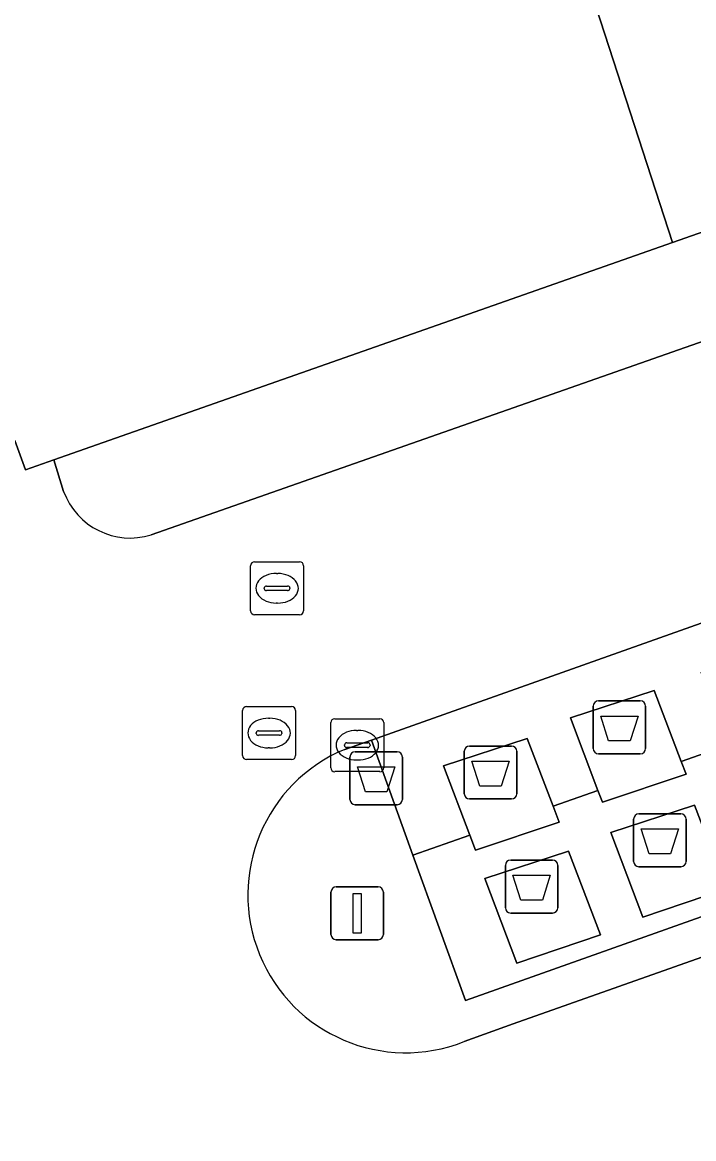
# Model space of a CAD drawing. Extents: x 157692 to 159674, y 381452 to 383291.
# Drawn here: x 159406.69 to 159419.36, y 382880.85 to 382901.93 of the extents above; entities that cross this region are included whole.
import ezdxf

# ---------------------------------------------------------------- set-up
doc = ezdxf.new("R2010")
doc.units = 0
for name, color, linetype in [('IMGEO_Afval_apart_plaats', 7, 'Continuous'), ('IMGEO_Afvalbak', 7, 'Continuous'), ('IMGEO_Groenvoorziening', 7, 'Continuous'), ('IMGEO_Kolk', 7, 'Continuous'), ('IMGEO_Lichtmast', 7, 'Continuous'), ('IMGEO_Pand', 7, 'Continuous'), ('IMGEO_Rijbaan_lokaal_gesloten', 7, 'Continuous'), ('IMGEO_Rioolput', 7, 'Continuous'), ('IMGEO_Voetpad_gesloten', 7, 'Continuous'), ('IMGEO_Voetpad_open', 7, 'Continuous')]:
    doc.layers.add(name, color=color, linetype=linetype)

msp = doc.modelspace()

# ---------------------------------------------------------------- linework, layer by layer
at = {"layer": 'IMGEO_Afval_apart_plaats'}
for p, q in [((159417.565, 382889.117), (159418.355, 382889.117)), ((159418.355, 382889.117), (159417.565, 382889.117)), ((159417.465, 382888.217), (159417.465, 382889.017)), ((159417.465, 382889.017), (159417.465, 382888.217)), ((159418.455, 382889.017), (159418.455, 382888.217)), ((159418.455, 382888.217), (159418.455, 382889.017)), ((159415.132, 382888.264), (159415.922, 382888.264)), ((159415.922, 382888.264), (159415.132, 382888.264)), ((159415.032, 382887.364), (159415.032, 382888.164)), ((159415.032, 382888.164), (159415.032, 382887.364)), ((159416.022, 382888.164), (159416.022, 382887.364)), ((159416.022, 382887.364), (159416.022, 382888.164)), ((159418.355, 382888.117), (159417.565, 382888.117)), ((159417.565, 382888.117), (159418.355, 382888.117)), ((159415.922, 382887.264), (159415.132, 382887.264)), ((159415.132, 382887.264), (159415.922, 382887.264)), ((159418.329, 382886.984), (159419.119, 382886.984)), ((159419.119, 382886.984), (159418.329, 382886.984)), ((159418.229, 382886.084), (159418.229, 382886.884)), ((159418.229, 382886.884), (159418.229, 382886.084)), ((159419.219, 382886.884), (159419.219, 382886.084)), ((159419.219, 382886.084), (159419.219, 382886.884)), ((159415.907, 382886.11), (159416.697, 382886.11)), ((159416.697, 382886.11), (159415.907, 382886.11)), ((159415.807, 382885.21), (159415.807, 382886.01)), ((159415.807, 382886.01), (159415.807, 382885.21)), ((159416.797, 382886.01), (159416.797, 382885.21)), ((159416.797, 382885.21), (159416.797, 382886.01)), ((159419.119, 382885.984), (159418.329, 382885.984)), ((159418.329, 382885.984), (159419.119, 382885.984)), ((159416.697, 382885.11), (159415.907, 382885.11)), ((159415.907, 382885.11), (159416.697, 382885.11))]:
    msp.add_line(p, q, dxfattribs=at)
for points in [[(159417.608, 382888.831), (159418.312, 382888.831), (159418.163, 382888.361), (159417.757, 382888.361), (159417.608, 382888.831)], [(159415.175, 382887.978), (159415.879, 382887.978), (159415.73, 382887.508), (159415.324, 382887.508), (159415.175, 382887.978)], [(159418.372, 382886.698), (159419.076, 382886.698), (159418.927, 382886.228), (159418.521, 382886.228), (159418.372, 382886.698)], [(159415.95, 382885.824), (159416.654, 382885.824), (159416.505, 382885.354), (159416.099, 382885.354), (159415.95, 382885.824)]]:
    msp.add_lwpolyline(points, dxfattribs=at)
for centre, start, end in [((159417.565, 382889.017), 90, 180), ((159417.565, 382889.017), 90, 180), ((159418.355, 382889.017), 0, 90), ((159418.355, 382889.017), 360, 90), ((159415.132, 382888.164), 90, 180), ((159415.132, 382888.164), 90, 180), ((159415.922, 382888.164), 0, 90), ((159415.922, 382888.164), 360, 90), ((159417.565, 382888.217), 180, 270), ((159417.565, 382888.217), 180, 270), ((159418.355, 382888.217), 270, 0), ((159418.355, 382888.217), 270, 0), ((159415.132, 382887.364), 180, 270), ((159415.132, 382887.364), 180, 270), ((159415.922, 382887.364), 270, 0), ((159415.922, 382887.364), 270, 0), ((159418.329, 382886.884), 90, 180), ((159418.329, 382886.884), 90, 180), ((159419.119, 382886.884), 0, 90), ((159419.119, 382886.884), 360, 90), ((159415.907, 382886.01), 90, 180), ((159415.907, 382886.01), 90, 180), ((159416.697, 382886.01), 0, 90), ((159416.697, 382886.01), 360, 90), ((159418.329, 382886.084), 180, 270), ((159418.329, 382886.084), 180, 270), ((159419.119, 382886.084), 270, 0), ((159419.119, 382886.084), 270, 0), ((159415.907, 382885.21), 180, 270), ((159415.907, 382885.21), 180, 270), ((159416.697, 382885.21), 270, 0), ((159416.697, 382885.21), 270, 0)]:
    msp.add_arc(centre, 0.1, start, end, dxfattribs=at)
at = {"layer": 'IMGEO_Afvalbak'}
for p, q in [((159412.872, 382887.256), (159412.872, 382888.056)), ((159412.872, 382888.056), (159412.872, 382887.256)), ((159412.972, 382888.156), (159413.762, 382888.156)), ((159413.762, 382888.156), (159412.972, 382888.156)), ((159413.862, 382888.056), (159413.862, 382887.256)), ((159413.862, 382887.256), (159413.862, 382888.056)), ((159413.762, 382887.156), (159412.972, 382887.156)), ((159412.972, 382887.156), (159413.762, 382887.156))]:
    msp.add_line(p, q, dxfattribs=at)
msp.add_lwpolyline([(159413.015, 382887.87), (159413.719, 382887.87), (159413.57, 382887.4), (159413.164, 382887.4), (159413.015, 382887.87)], dxfattribs=at)
for centre, start, end in [((159412.972, 382888.056), 90, 180), ((159412.972, 382888.056), 90, 180), ((159413.762, 382888.056), 0, 90), ((159413.762, 382888.056), 360, 90), ((159412.972, 382887.256), 180, 270), ((159412.972, 382887.256), 180, 270), ((159413.762, 382887.256), 270, 0), ((159413.762, 382887.256), 270, 0)]:
    msp.add_arc(centre, 0.1, start, end, dxfattribs=at)
at = {"layer": 'IMGEO_Groenvoorziening'}
for points in [[(159427.105, 382893.28), (159426.861, 382893.198), (159426.794, 382893.174), (159427.527, 382890.907), (159428.404, 382888.196), (159415.054, 382883.457), (159414.062, 382886.204)], [(159414.062, 382886.204), (159413.278, 382888.375), (159413.011, 382888.28), (159412.774, 382888.201)], [(159415.026, 382882.681), (159415.954, 382883.016), (159429.187, 382887.694)]]:
    msp.add_lwpolyline(points, dxfattribs=at)
msp.add_arc((159413.926, 382885.452), 2.981, 112.7287, 291.6593, dxfattribs=at)
at = {"layer": 'IMGEO_Kolk'}
for p, q in [((159412.51, 382887.854), (159412.51, 382888.706)), ((159412.585, 382888.78), (159413.437, 382888.78)), ((159413.511, 382888.706), (159413.511, 382887.854)), ((159412.998, 382888.56), (159413.023, 382888.56)), ((159412.769, 382888.274), (159412.769, 382888.286)), ((159413.207, 382888.237), (159412.809, 382888.237)), ((159412.812, 382888.323), (159413.21, 382888.323)), ((159413.253, 382888.286), (159413.253, 382888.274)), ((159413.021, 382888), (159412.996, 382888)), ((159413.437, 382887.78), (159412.585, 382887.78))]:
    msp.add_line(p, q, dxfattribs=at)
for points in [[(159412.51, 382887.854), (159412.51, 382888.706)], [(159412.585, 382888.78), (159413.437, 382888.78)], [(159413.511, 382888.706), (159413.511, 382887.854)], [(159413.437, 382887.78), (159412.585, 382887.78)]]:
    msp.add_lwpolyline(points, dxfattribs=at)
for centre, radius, start, end in [((159412.587, 382888.704), 0.0765, 91.552, 178.448), ((159412.587, 382888.704), 0.0765, 91.552, 178.448), ((159413.435, 382888.704), 0.0765, 1.552, 88.448), ((159413.435, 382888.704), 0.0765, 1.552, 88.448), ((159412.809, 382888.283), 0.0403, 85.8775, 175.7526), ((159412.806, 382888.273), 0.0366, 178.938, 274.7102), ((159413.21, 382888.28), 0.043, 264.8664, 352.4533), ((159413.214, 382888.285), 0.0386, 1.7309, 96.639), ((159412.587, 382887.856), 0.0765, 181.552, 268.448), ((159412.587, 382887.856), 0.0765, 181.552, 268.448), ((159413.435, 382887.856), 0.0765, 271.552, 358.448), ((159413.435, 382887.856), 0.0765, 271.552, 358.448)]:
    msp.add_arc(centre, radius, start, end, dxfattribs=at)
for centre, major_axis, ratio, start_param, end_param in [((159412.997, 382888.28), (-0.387, 0.002), 0.722429, 4.712389, 7.853982), ((159413.022, 382888.28), (-0.39, 0.002), 0.717154, 1.570796, 4.712389)]:
    msp.add_ellipse(centre, major_axis=major_axis, ratio=ratio, start_param=start_param, end_param=end_param, dxfattribs=at)
at = {"layer": 'IMGEO_Lichtmast'}
for p, q in [((159412.514, 382884.705), (159412.514, 382885.505)), ((159412.514, 382885.505), (159412.514, 382884.705)), ((159412.614, 382885.605), (159413.404, 382885.605)), ((159413.404, 382885.605), (159412.614, 382885.605)), ((159413.504, 382885.505), (159413.504, 382884.705)), ((159413.504, 382884.705), (159413.504, 382885.505)), ((159413.404, 382884.605), (159412.614, 382884.605)), ((159412.614, 382884.605), (159413.404, 382884.605))]:
    msp.add_line(p, q, dxfattribs=at)
msp.add_lwpolyline([(159412.934, 382885.48), (159413.084, 382885.48), (159413.084, 382884.73), (159412.934, 382884.73), (159412.934, 382885.48)], dxfattribs=at)
for centre, start, end in [((159412.614, 382885.505), 90, 180), ((159412.614, 382885.505), 90, 180), ((159413.404, 382885.505), 0, 90), ((159413.404, 382885.505), 360, 90), ((159412.614, 382884.705), 180, 270), ((159412.614, 382884.705), 180, 270), ((159413.404, 382884.705), 270, 0), ((159413.404, 382884.705), 270, 0)]:
    msp.add_arc(centre, 0.1, start, end, dxfattribs=at)
at = {"layer": 'IMGEO_Pand'}
for points in [[(159484.111, 382927.083), (159471.87, 382961.72), (159455.134, 382955.798), (159449.477, 382953.801), (159405.766, 382938.406), (159418.965, 382897.772), (159439.406, 382904.95), (159446.658, 382884.298), (159452.738, 382867.176), (159453.309, 382865.559), (159453.828, 382865.742), (159492.341, 382879.295), (159489.576, 382887.117), (159497.261, 382889.83)], [(159405.766, 382938.406), (159398.496, 382935.846), (159397.905, 382937.586), (159392.206, 382935.577), (159391.953, 382935.48), (159392.279, 382934.494), (159388.05, 382933.015), (159387.952, 382933.299), (159387.771, 382933.239), (159387.715, 382933.22), (159401.804, 382893.315), (159402.096, 382892.487), (159406.544, 382894.032), (159406.747, 382893.481), (159407.279, 382893.668), (159418.965, 382897.772)]]:
    msp.add_lwpolyline(points, close=True, dxfattribs=at)
at = {"layer": 'IMGEO_Rijbaan_lokaal_gesloten'}
for points in [[(159429.283, 382899.33), (159409.119, 382892.252)], [(159407.467, 382893.072), (159407.279, 382893.668), (159406.747, 382893.481), (159406.544, 382894.032), (159402.096, 382892.487), (159402.25, 382892.129), (159403.025, 382889.946), (159402.227, 382889.648)], [(159412.774, 382888.201), (159413.011, 382888.28), (159413.278, 382888.375), (159426.794, 382893.174), (159426.861, 382893.198), (159427.105, 382893.28)], [(159429.187, 382887.694), (159415.954, 382883.016)], [(159415.954, 382883.016), (159415.026, 382882.681)]]:
    msp.add_lwpolyline(points, dxfattribs=at)
for centre, radius, start, end in [((159408.725, 382893.533), 1.34, 200.1275, 287.0758), ((159413.926, 382885.452), 2.981, 112.7287, 291.6593)]:
    msp.add_arc(centre, radius, start, end, dxfattribs=at)
at = {"layer": 'IMGEO_Rioolput'}
for p, q in [((159410.996, 382890.817), (159410.996, 382891.669)), ((159411.071, 382891.743), (159411.923, 382891.743)), ((159411.997, 382891.669), (159411.997, 382890.817)), ((159411.484, 382891.523), (159411.509, 382891.523)), ((159411.255, 382891.237), (159411.255, 382891.249)), ((159411.693, 382891.2), (159411.295, 382891.2)), ((159411.298, 382891.286), (159411.696, 382891.286)), ((159411.739, 382891.249), (159411.739, 382891.237)), ((159411.507, 382890.963), (159411.482, 382890.963)), ((159411.923, 382890.743), (159411.071, 382890.743)), ((159410.845, 382888.083), (159410.845, 382888.935)), ((159410.92, 382889.009), (159411.772, 382889.009)), ((159411.846, 382888.935), (159411.846, 382888.083)), ((159411.333, 382888.789), (159411.358, 382888.789)), ((159411.104, 382888.503), (159411.104, 382888.515)), ((159411.542, 382888.466), (159411.144, 382888.466)), ((159411.147, 382888.552), (159411.545, 382888.552)), ((159411.588, 382888.515), (159411.588, 382888.503)), ((159411.356, 382888.229), (159411.331, 382888.229)), ((159411.772, 382888.009), (159410.92, 382888.009))]:
    msp.add_line(p, q, dxfattribs=at)
for points in [[(159410.996, 382890.817), (159410.996, 382891.669)], [(159411.071, 382891.743), (159411.923, 382891.743)], [(159411.997, 382891.669), (159411.997, 382890.817)], [(159411.923, 382890.743), (159411.071, 382890.743)], [(159410.845, 382888.083), (159410.845, 382888.935)], [(159410.92, 382889.009), (159411.772, 382889.009)], [(159411.846, 382888.935), (159411.846, 382888.083)], [(159411.772, 382888.009), (159410.92, 382888.009)]]:
    msp.add_lwpolyline(points, dxfattribs=at)
for centre, radius, start, end in [((159411.073, 382891.667), 0.0765, 91.552, 178.448), ((159411.073, 382891.667), 0.0765, 91.552, 178.448), ((159411.921, 382891.667), 0.0765, 1.552, 88.448), ((159411.921, 382891.667), 0.0765, 1.552, 88.448), ((159411.295, 382891.246), 0.0403, 85.8775, 175.7526), ((159411.292, 382891.236), 0.0366, 178.938, 274.7102), ((159411.696, 382891.243), 0.043, 264.8664, 352.4533), ((159411.7, 382891.248), 0.0386, 1.7309, 96.639), ((159411.073, 382890.819), 0.0765, 181.552, 268.448), ((159411.073, 382890.819), 0.0765, 181.552, 268.448), ((159411.921, 382890.819), 0.0765, 271.552, 358.448), ((159411.921, 382890.819), 0.0765, 271.552, 358.448), ((159410.922, 382888.933), 0.0765, 91.552, 178.448), ((159410.922, 382888.933), 0.0765, 91.552, 178.448), ((159411.77, 382888.933), 0.0765, 1.552, 88.448), ((159411.77, 382888.933), 0.0765, 1.552, 88.448), ((159411.144, 382888.512), 0.0403, 85.8775, 175.7526), ((159411.141, 382888.502), 0.0366, 178.938, 274.7102), ((159411.545, 382888.509), 0.043, 264.8664, 352.4533), ((159411.549, 382888.514), 0.0386, 1.7309, 96.639), ((159410.922, 382888.085), 0.0765, 181.552, 268.448), ((159410.922, 382888.085), 0.0765, 181.552, 268.448), ((159411.77, 382888.085), 0.0765, 271.552, 358.448), ((159411.77, 382888.085), 0.0765, 271.552, 358.448)]:
    msp.add_arc(centre, radius, start, end, dxfattribs=at)
for centre, major_axis, ratio, start_param, end_param in [((159411.483, 382891.243), (-0.387, 0.002), 0.722429, 4.712389, 7.853982), ((159411.508, 382891.243), (-0.39, 0.002), 0.717154, 1.570796, 4.712389), ((159411.332, 382888.509), (-0.387, 0.002), 0.722429, 4.712389, 7.853982), ((159411.357, 382888.509), (-0.39, 0.002), 0.717154, 1.570796, 4.712389)]:
    msp.add_ellipse(centre, major_axis=major_axis, ratio=ratio, start_param=start_param, end_param=end_param, dxfattribs=at)
at = {"layer": 'IMGEO_Voetpad_gesloten'}
for points in [[(159418.616, 382889.314), (159419.128, 382887.974), (159420.02, 382888.285), (159419.504, 382889.652), (159421.085, 382890.167), (159421.605, 382888.807), (159422.458, 382889.116), (159421.922, 382890.625), (159423.443, 382891.149), (159423.96, 382889.659), (159424.863, 382889.977), (159424.312, 382891.495), (159425.896, 382892.054), (159426.445, 382890.529), (159427.527, 382890.907), (159426.794, 382893.174), (159413.278, 382888.375), (159414.062, 382886.204), (159415.135, 382886.579), (159414.638, 382887.893), (159416.218, 382888.409), (159416.707, 382887.128), (159417.555, 382887.424), (159417.036, 382888.799)], [(159418.616, 382889.314), (159417.036, 382888.799), (159417.555, 382887.424), (159417.639, 382887.201), (159419.22, 382887.734), (159419.128, 382887.974)], [(159416.218, 382888.409), (159414.638, 382887.893), (159415.135, 382886.579), (159415.242, 382886.295), (159416.822, 382886.828), (159416.707, 382887.128)], [(159418.403, 382885.034), (159419.984, 382885.567), (159419.38, 382887.147), (159417.799, 382886.632)], [(159416.023, 382884.163), (159417.604, 382884.696), (159417, 382886.277), (159415.419, 382885.762)]]:
    msp.add_lwpolyline(points, close=True, dxfattribs=at)
at = {"layer": 'IMGEO_Voetpad_open'}
for points in [[(159500.055, 382882.069), (159500.008, 382882.051), (159497.929, 382881.282), (159495.717, 382887.707), (159497.754, 382888.461), (159497.261, 382889.83), (159489.576, 382887.117), (159492.341, 382879.295), (159453.828, 382865.742), (159453.309, 382865.559), (159452.738, 382867.176), (159446.658, 382884.298), (159439.406, 382904.95), (159418.965, 382897.772), (159407.279, 382893.668), (159407.467, 382893.072)], [(159409.119, 382892.252), (159429.283, 382899.33)]]:
    msp.add_lwpolyline(points, dxfattribs=at)
for points in [[(159428.404, 382888.196), (159427.527, 382890.907), (159426.445, 382890.529), (159426.461, 382890.484), (159424.884, 382889.919), (159424.863, 382889.977), (159423.96, 382889.659), (159422.458, 382889.116), (159421.605, 382888.807), (159421.689, 382888.586), (159420.108, 382888.053), (159420.02, 382888.285), (159419.128, 382887.974), (159419.22, 382887.734), (159417.639, 382887.201), (159417.555, 382887.424), (159416.707, 382887.128), (159416.822, 382886.828), (159415.242, 382886.295), (159415.135, 382886.579), (159414.062, 382886.204), (159415.054, 382883.457)], [(159417.799, 382886.632), (159419.38, 382887.147), (159419.984, 382885.567), (159418.403, 382885.034)], [(159417.604, 382884.696), (159416.023, 382884.163), (159415.419, 382885.762), (159417, 382886.277)]]:
    msp.add_lwpolyline(points, close=True, dxfattribs=at)
msp.add_arc((159408.725, 382893.533), 1.34, 200.1275, 287.0758, dxfattribs=at)

doc.saveas('drawing.dxf')
